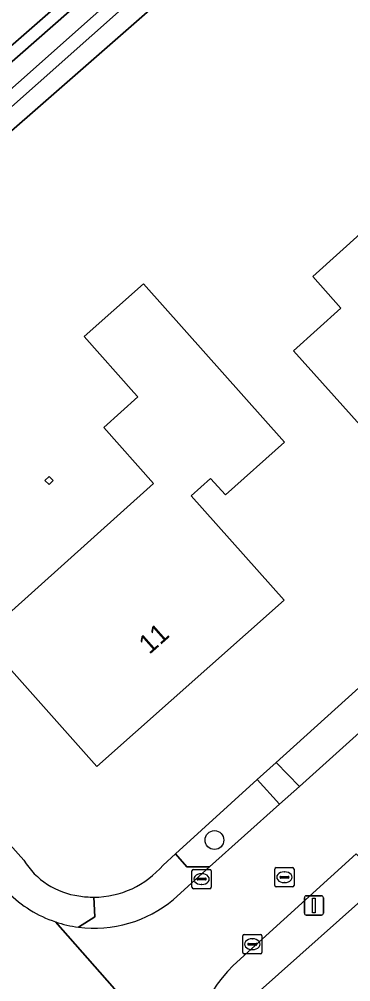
# Model space of a CAD drawing. Extents: x 163266 to 164362, y 381528 to 382286.
# Drawn here: x 163948.51 to 163965.76, y 381804.99 to 381854.98 of the extents above; entities that cross this region are included whole.
import ezdxf

# ---------------------------------------------------------------- set-up
doc = ezdxf.new("R2010")
doc.units = 0
for name, color, linetype in [('IMGEO_Boom', 7, 'Continuous'), ('IMGEO_Erf', 7, 'Continuous'), ('IMGEO_Groenvoorziening', 7, 'Continuous'), ('IMGEO_Kolk', 7, 'Continuous'), ('IMGEO_Lichtmast', 7, 'Continuous'), ('IMGEO_Oever', 7, 'Continuous'), ('IMGEO_Pand', 7, 'Continuous'), ('IMGEO_Pand_nummerreeks', 7, 'Continuous'), ('IMGEO_Rijbaan_lokaal_open', 7, 'Continuous'), ('IMGEO_Rioolput', 7, 'Continuous'), ('IMGEO_Voetpad_open', 7, 'Continuous'), ('IMGEO_Waterloop', 7, 'Continuous')]:
    doc.layers.add(name, color=color, linetype=linetype)

msp = doc.modelspace()

# ---------------------------------------------------------------- linework, layer by layer
at = {"layer": 'IMGEO_Boom'}
msp.add_circle((163958.667, 381812.355), 0.489, dxfattribs=at)
at = {"layer": 'IMGEO_Erf'}
for points in [[(164023.757, 381877.048), (164021.609, 381878.481), (164017.994, 381880.891), (164016.88, 381881.641), (164004.426, 381889.991), (164000.285, 381892.756), (163999.021, 381893.687), (163929.416, 381832.861), (163943.921, 381816.693), (163948.755, 381811.304)], [(164032.089, 381868.482), (164024.506, 381861.698), (164023.513, 381860.781), (164018.964, 381856.717), (164015.222, 381853.377), (164011.317, 381849.862), (164007.28, 381846.23), (164005.236, 381844.39), (164002.603, 381842.006), (163996.129, 381836.145), (163993.15, 381833.516), (163988.909, 381829.691), (163987.827, 381828.705), (163977.86, 381819.863), (163977.933, 381819.715), (163968.392, 381811.087), (163967.388, 381810.18), (163960.895, 381804.406)], [(163955.996, 381811.057), (163956.643, 381811.645), (163960.884, 381815.499), (163961.881, 381816.378), (163967.071, 381821.071), (163970.365, 381823.985), (163972.972, 381826.342), (163975.916, 381829.005), (163976.921, 381829.939), (163983.346, 381835.671), (163987.433, 381839.293), (163991.99, 381843.436), (163995.657, 381846.77)]]:
    msp.add_lwpolyline(points, dxfattribs=at)
for points in [[(163978.685, 381841.735), (163973.502, 381837.066), (163974.475, 381835.938), (163970.167, 381832.056), (163969.178, 381833.159), (163967.907, 381832.045), (163962.781, 381837.769), (163965.247, 381839.977), (163963.785, 381841.63), (163970.103, 381847.319), (163967.992, 381849.706), (163973.672, 381854.829), (163979.403, 381848.418), (163975.699, 381845.08)], [(163962.317, 381833.027), (163959.243, 381830.277), (163958.465, 381831.136), (163957.453, 381830.227), (163962.292, 381824.813), (163952.542, 381816.167), (163946.563, 381822.878), (163952.232, 381827.944), (163955.504, 381830.873), (163952.914, 381833.776), (163954.675, 381835.371), (163954.47, 381835.602), (163951.898, 381838.499), (163954.97, 381841.251)], [(163950.284, 381831.025), (163950.063, 381830.812), (163949.854, 381831.028), (163950.075, 381831.241)]]:
    msp.add_lwpolyline(points, close=True, dxfattribs=at)
for centre, radius, start, end in [((163952.128, 381813.378), 3.96, 211.59, 262.6409), ((163952.393, 381814.111), 4.723, 270.0459, 319.7122), ((163952.379, 381813.981), 4.593, 260.4965, 270.2207)]:
    msp.add_arc(centre, radius, start, end, dxfattribs=at)
at = {"layer": 'IMGEO_Groenvoorziening'}
for points in [[(163927.52, 381835.654), (163957.863, 381862.131), (163996.136, 381895.837)], [(163997.589, 381894.158), (163969.193, 381869.158), (163929.788, 381834.191)], [(163926.027, 381832.821), (163926.351, 381832.502), (163926.696, 381832.162), (163927.29, 381832.625), (163928.156, 381831.647), (163929.416, 381832.861), (163999.021, 381893.687)], [(163948.755, 381811.304), (163943.921, 381816.693)], [(163967.388, 381810.18), (163966.045, 381811.633), (163959.636, 381805.83)], [(163960.895, 381804.406), (163967.388, 381810.18)], [(163951.594, 381807.828), (163952.441, 381808.371), (163952.397, 381809.388)]]:
    msp.add_lwpolyline(points, dxfattribs=at)
msp.add_lwpolyline([(163962.055, 381814.215), (163960.884, 381815.499), (163956.643, 381811.645), (163957.237, 381810.957), (163958.417, 381810.957)], close=True, dxfattribs=at)
for centre, radius, start, end in [((163952.128, 381813.378), 3.96, 211.59, 262.6409), ((163952.419, 381814.134), 6.358, 225.0665, 251.4625), ((163952.379, 381813.981), 4.593, 260.4965, 270.2207), ((163952.423, 381814.106), 6.332, 251.3508, 262.4781), ((163964.079, 381801.186), 6.427, 133.7338, 193.3658)]:
    msp.add_arc(centre, radius, start, end, dxfattribs=at)
at = {"layer": 'IMGEO_Kolk'}
for p, q in [((163957.498, 381809.901), (163957.498, 381810.753)), ((163957.573, 381810.827), (163958.425, 381810.827)), ((163957.986, 381810.607), (163958.011, 381810.607)), ((163958.499, 381810.753), (163958.499, 381809.901)), ((163957.757, 381810.321), (163957.757, 381810.333)), ((163958.195, 381810.284), (163957.797, 381810.284)), ((163957.8, 381810.37), (163958.198, 381810.37)), ((163958.009, 381810.047), (163957.984, 381810.047)), ((163958.241, 381810.333), (163958.241, 381810.321)), ((163958.425, 381809.827), (163957.573, 381809.827)), ((163960.211, 381807.445), (163961.063, 381807.445)), ((163960.136, 381806.519), (163960.136, 381807.371)), ((163960.395, 381806.939), (163960.395, 381806.951)), ((163960.833, 381806.902), (163960.435, 381806.902)), ((163960.438, 381806.988), (163960.836, 381806.988)), ((163960.624, 381807.225), (163960.649, 381807.225)), ((163960.879, 381806.951), (163960.879, 381806.939)), ((163961.137, 381807.371), (163961.137, 381806.519)), ((163961.063, 381806.445), (163960.211, 381806.445)), ((163960.647, 381806.665), (163960.622, 381806.665))]:
    msp.add_line(p, q, dxfattribs=at)
for points in [[(163957.498, 381809.901), (163957.498, 381810.753)], [(163957.573, 381810.827), (163958.425, 381810.827)], [(163958.499, 381810.753), (163958.499, 381809.901)], [(163958.425, 381809.827), (163957.573, 381809.827)], [(163960.211, 381807.445), (163961.063, 381807.445)], [(163960.136, 381806.519), (163960.136, 381807.371)], [(163961.137, 381807.371), (163961.137, 381806.519)], [(163961.063, 381806.445), (163960.211, 381806.445)]]:
    msp.add_lwpolyline(points, dxfattribs=at)
for centre, radius, start, end in [((163957.575, 381810.751), 0.0765, 91.552, 178.448), ((163957.575, 381810.751), 0.0765, 91.552, 178.448), ((163958.423, 381810.751), 0.0765, 1.552, 88.448), ((163958.423, 381810.751), 0.0765, 1.552, 88.448), ((163957.575, 381809.903), 0.0765, 181.552, 268.448), ((163957.575, 381809.903), 0.0765, 181.552, 268.448), ((163957.797, 381810.33), 0.0403, 85.8775, 175.7526), ((163957.794, 381810.32), 0.0366, 178.938, 274.7102), ((163958.198, 381810.327), 0.043, 264.8664, 352.4533), ((163958.202, 381810.332), 0.0386, 1.7309, 96.639), ((163958.423, 381809.903), 0.0765, 271.552, 358.448), ((163958.423, 381809.903), 0.0765, 271.552, 358.448), ((163960.213, 381807.369), 0.0765, 91.552, 178.448), ((163960.213, 381807.369), 0.0765, 91.552, 178.448), ((163961.061, 381807.369), 0.0765, 1.552, 88.448), ((163961.061, 381807.369), 0.0765, 1.552, 88.448), ((163960.435, 381806.948), 0.0403, 85.8775, 175.7526), ((163960.432, 381806.938), 0.0366, 178.938, 274.7102), ((163960.836, 381806.945), 0.043, 264.8664, 352.4533), ((163960.84, 381806.95), 0.0386, 1.7309, 96.639), ((163960.213, 381806.521), 0.0765, 181.552, 268.448), ((163960.213, 381806.521), 0.0765, 181.552, 268.448), ((163961.061, 381806.521), 0.0765, 271.552, 358.448), ((163961.061, 381806.521), 0.0765, 271.552, 358.448)]:
    msp.add_arc(centre, radius, start, end, dxfattribs=at)
for centre, major_axis, ratio, start_param, end_param in [((163957.985, 381810.327), (-0.387, 0.002), 0.722429, 4.712389, 7.853982), ((163958.01, 381810.327), (-0.39, 0.002), 0.717154, 1.570796, 4.712389), ((163960.623, 381806.945), (-0.387, 0.002), 0.722429, 4.712389, 7.853982), ((163960.648, 381806.945), (-0.39, 0.002), 0.717154, 1.570796, 4.712389)]:
    msp.add_ellipse(centre, major_axis=major_axis, ratio=ratio, start_param=start_param, end_param=end_param, dxfattribs=at)
at = {"layer": 'IMGEO_Lichtmast'}
for p, q in [((163963.443, 381809.456), (163964.233, 381809.456)), ((163964.233, 381809.456), (163963.443, 381809.456)), ((163963.343, 381808.556), (163963.343, 381809.356)), ((163963.343, 381809.356), (163963.343, 381808.556)), ((163964.333, 381809.356), (163964.333, 381808.556)), ((163964.333, 381808.556), (163964.333, 381809.356)), ((163964.233, 381808.456), (163963.443, 381808.456)), ((163963.443, 381808.456), (163964.233, 381808.456))]:
    msp.add_line(p, q, dxfattribs=at)
msp.add_lwpolyline([(163963.763, 381809.331), (163963.913, 381809.331), (163963.913, 381808.581), (163963.763, 381808.581), (163963.763, 381809.331)], dxfattribs=at)
for centre, start, end in [((163963.443, 381809.356), 90, 180), ((163963.443, 381809.356), 90, 180), ((163964.233, 381809.356), 0, 90), ((163964.233, 381809.356), 360, 90), ((163963.443, 381808.556), 180, 270), ((163963.443, 381808.556), 180, 270), ((163964.233, 381808.556), 270, 0), ((163964.233, 381808.556), 270, 0)]:
    msp.add_arc(centre, 0.1, start, end, dxfattribs=at)
at = {"layer": 'IMGEO_Oever'}
for points in [[(163996.136, 381895.837), (163957.863, 381862.131), (163927.52, 381835.654)], [(163928.153, 381835.277), (163928.305, 381835.41), (163987.362, 381887.177), (163996.82, 381895.576)], [(163997.346, 381895.635), (163997.531, 381895.416), (163997.572, 381895.314), (163997.543, 381895.043), (163978.742, 381878.497), (163963.854, 381865.356), (163929.198, 381834.61)], [(163929.788, 381834.191), (163969.193, 381869.158), (163997.589, 381894.158)]]:
    msp.add_lwpolyline(points, dxfattribs=at)
at = {"layer": 'IMGEO_Pand'}
for points in [[(163973.672, 381854.829), (163967.992, 381849.706), (163970.103, 381847.319), (163963.785, 381841.63), (163965.247, 381839.977), (163962.781, 381837.769), (163967.907, 381832.045), (163969.178, 381833.159), (163970.167, 381832.056), (163974.475, 381835.938), (163973.502, 381837.066), (163978.685, 381841.735), (163975.699, 381845.08), (163979.403, 381848.418)], [(163954.47, 381835.602), (163954.675, 381835.371), (163952.914, 381833.776), (163955.504, 381830.873), (163952.232, 381827.944), (163946.563, 381822.878), (163952.542, 381816.167), (163962.292, 381824.813), (163957.453, 381830.227), (163958.465, 381831.136), (163959.243, 381830.277), (163962.317, 381833.027), (163954.97, 381841.251), (163951.898, 381838.499)], [(163950.063, 381830.812), (163950.284, 381831.025), (163950.075, 381831.241), (163949.854, 381831.028)]]:
    msp.add_lwpolyline(points, close=True, dxfattribs=at)
at = {"layer": 'IMGEO_Rijbaan_lokaal_open'}
for points in [[(164025.25, 381871.061), (164022.399, 381868.488), (164021.224, 381867.427), (164017.67, 381864.218), (164012.841, 381859.859), (164010.847, 381858.058), (164006.252, 381853.91), (164002.418, 381850.471), (163997.98, 381846.456), (163996.879, 381845.395), (163993.203, 381842.104), (163989.118, 381838.447), (163984.024, 381833.886), (163978.103, 381828.584), (163977.1, 381827.686), (163974.775, 381825.604), (163971.984, 381823.105), (163967.775, 381819.337), (163963.088, 381815.14), (163962.055, 381814.215), (163958.417, 381810.957), (163956.533, 381809.27)], [(163959.636, 381805.83), (163966.045, 381811.633)], [(163950.398, 381808.106), (163957.826, 381799.7)], [(163957.826, 381799.7), (163950.398, 381808.106)]]:
    msp.add_lwpolyline(points, dxfattribs=at)
for centre, radius, start, end in [((163952.419, 381814.134), 6.358, 225.0665, 251.4625), ((163952.427, 381814.155), 6.381, 262.5008, 310.0508), ((163952.423, 381814.106), 6.332, 251.3508, 262.4781), ((163964.079, 381801.186), 6.427, 133.7338, 193.3658)]:
    msp.add_arc(centre, radius, start, end, dxfattribs=at)
at = {"layer": 'IMGEO_Rioolput'}
for p, q in [((163961.88, 381810.923), (163962.732, 381810.923)), ((163961.805, 381809.997), (163961.805, 381810.849)), ((163962.064, 381810.417), (163962.064, 381810.429)), ((163962.107, 381810.466), (163962.505, 381810.466)), ((163962.293, 381810.703), (163962.318, 381810.703)), ((163962.548, 381810.429), (163962.548, 381810.417)), ((163962.806, 381810.849), (163962.806, 381809.997)), ((163962.732, 381809.923), (163961.88, 381809.923)), ((163962.502, 381810.38), (163962.104, 381810.38)), ((163962.316, 381810.143), (163962.291, 381810.143))]:
    msp.add_line(p, q, dxfattribs=at)
for points in [[(163961.88, 381810.923), (163962.732, 381810.923)], [(163961.805, 381809.997), (163961.805, 381810.849)], [(163962.806, 381810.849), (163962.806, 381809.997)], [(163962.732, 381809.923), (163961.88, 381809.923)]]:
    msp.add_lwpolyline(points, dxfattribs=at)
for centre, radius, start, end in [((163961.882, 381810.847), 0.0765, 91.552, 178.448), ((163961.882, 381810.847), 0.0765, 91.552, 178.448), ((163962.73, 381810.847), 0.0765, 1.552, 88.448), ((163962.73, 381810.847), 0.0765, 1.552, 88.448), ((163962.104, 381810.426), 0.0403, 85.8775, 175.7526), ((163962.101, 381810.416), 0.0366, 178.938, 274.7102), ((163962.505, 381810.423), 0.043, 264.8664, 352.4533), ((163962.509, 381810.428), 0.0386, 1.7309, 96.639), ((163961.882, 381809.999), 0.0765, 181.552, 268.448), ((163961.882, 381809.999), 0.0765, 181.552, 268.448), ((163962.73, 381809.999), 0.0765, 271.552, 358.448), ((163962.73, 381809.999), 0.0765, 271.552, 358.448)]:
    msp.add_arc(centre, radius, start, end, dxfattribs=at)
for centre, major_axis, ratio, start_param, end_param in [((163962.292, 381810.423), (-0.387, 0.002), 0.722429, 4.712389, 7.853982), ((163962.317, 381810.423), (-0.39, 0.002), 0.717154, 1.570796, 4.712389)]:
    msp.add_ellipse(centre, major_axis=major_axis, ratio=ratio, start_param=start_param, end_param=end_param, dxfattribs=at)
at = {"layer": 'IMGEO_Voetpad_open'}
for points in [[(163967.775, 381819.337), (163967.719, 381820.337), (163967.071, 381821.071), (163961.881, 381816.378), (163963.088, 381815.14)], [(163961.881, 381816.378), (163960.884, 381815.499), (163962.055, 381814.215), (163963.088, 381815.14)]]:
    msp.add_lwpolyline(points, close=True, dxfattribs=at)
for points in [[(163958.417, 381810.957), (163957.237, 381810.957), (163956.643, 381811.645), (163955.996, 381811.057)], [(163956.533, 381809.27), (163958.417, 381810.957)], [(163952.397, 381809.388), (163952.441, 381808.371), (163951.594, 381807.828)]]:
    msp.add_lwpolyline(points, dxfattribs=at)
for centre, radius, start, end in [((163952.393, 381814.111), 4.723, 270.0459, 319.7122), ((163952.427, 381814.155), 6.381, 262.5008, 310.0508)]:
    msp.add_arc(centre, radius, start, end, dxfattribs=at)
at = {"layer": 'IMGEO_Waterloop'}
for points in [[(163996.82, 381895.576), (163987.362, 381887.177), (163928.305, 381835.41), (163928.153, 381835.277)], [(163929.198, 381834.61), (163963.854, 381865.356), (163978.742, 381878.497), (163997.543, 381895.043)]]:
    msp.add_lwpolyline(points, dxfattribs=at)

# ---------------------------------------------------------------- texts
at = {"layer": 'IMGEO_Pand_nummerreeks'}
msp.add_text('11', height=1, rotation=41.5655, dxfattribs=at).set_placement((163955.28, 381821.963))

doc.saveas('drawing.dxf')
